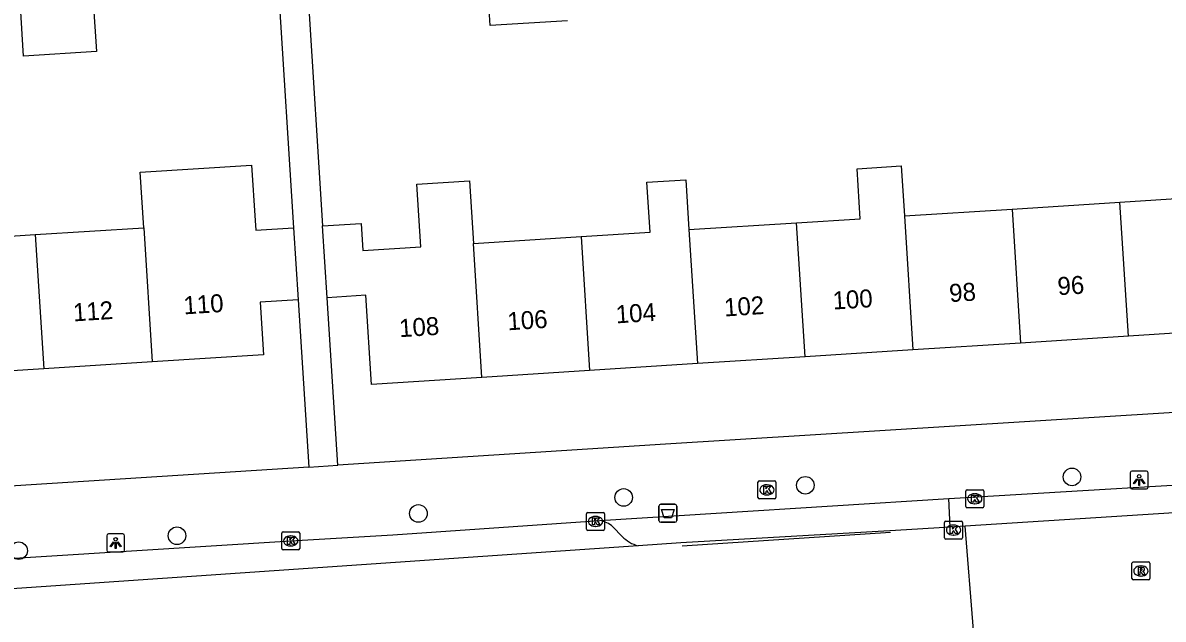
# Model space of a CAD drawing. Extents: x 159053 to 160041, y 380450 to 381422.
# Drawn here: x 159553.7 to 159617.1, y 381182.3 to 381215.4 of the extents above; entities that cross this region are included whole.
import ezdxf

# ---------------------------------------------------------------- set-up
doc = ezdxf.new("R2010")
doc.units = 0
for name, color, linetype in [('IMGEO_Afvalbak', 7, 'Continuous'), ('IMGEO_Boom', 7, 'Continuous'), ('IMGEO_Kolk', 7, 'Continuous'), ('IMGEO_Lichtpunt', 7, 'Continuous'), ('IMGEO_Lijnafwatering', 7, 'Continuous'), ('IMGEO_Pand', 7, 'Continuous'), ('IMGEO_Pand_nummerreeks', 7, 'Continuous'), ('IMGEO_Rijbaan_lokaal_open', 7, 'Continuous'), ('IMGEO_Rioolput', 7, 'Continuous'), ('IMGEO_Voetpad_open', 7, 'Continuous')]:
    doc.layers.add(name, color=color, linetype=linetype)

msp = doc.modelspace()

# ---------------------------------------------------------------- linework, layer by layer
at = {"layer": 'IMGEO_Afvalbak'}
for p, q in [((159589.094, 381187.779), (159589.094, 381188.579)), ((159589.094, 381188.579), (159589.094, 381187.779)), ((159589.194, 381188.679), (159589.984, 381188.679)), ((159589.984, 381188.679), (159589.194, 381188.679)), ((159590.084, 381188.579), (159590.084, 381187.779)), ((159590.084, 381187.779), (159590.084, 381188.579)), ((159589.984, 381187.679), (159589.194, 381187.679)), ((159589.194, 381187.679), (159589.984, 381187.679))]:
    msp.add_line(p, q, dxfattribs=at)
msp.add_lwpolyline([(159589.237, 381188.393), (159589.941, 381188.393), (159589.792, 381187.923), (159589.386, 381187.923), (159589.237, 381188.393)], dxfattribs=at)
for centre, start, end in [((159589.194, 381188.579), 90, 180), ((159589.194, 381188.579), 90, 180), ((159589.984, 381188.579), 0, 90), ((159589.984, 381188.579), 360, 90), ((159589.194, 381187.779), 180, 270), ((159589.194, 381187.779), 180, 270), ((159589.984, 381187.779), 270, 0), ((159589.984, 381187.779), 270, 0)]:
    msp.add_arc(centre, 0.1, start, end, dxfattribs=at)
at = {"layer": 'IMGEO_Boom'}
for centre in [(159597.234, 381189.732), (159612.073, 381190.197), (159587.13, 381189.056), (159575.712, 381188.166), (159562.282, 381186.926), (159553.475, 381186.095)]:
    msp.add_circle(centre, 0.489, dxfattribs=at)
at = {"layer": 'IMGEO_Kolk'}
for p, q in [((159594.601, 381189.052), (159594.601, 381189.904)), ((159594.676, 381189.978), (159595.528, 381189.978)), ((159595.089, 381189.758), (159595.114, 381189.758)), ((159595.602, 381189.904), (159595.602, 381189.052)), ((159606.236, 381189.485), (159607.088, 381189.485)), ((159595.528, 381188.978), (159594.676, 381188.978)), ((159595.112, 381189.198), (159595.087, 381189.198)), ((159606.161, 381188.559), (159606.161, 381189.411)), ((159606.649, 381189.265), (159606.674, 381189.265)), ((159607.162, 381189.411), (159607.162, 381188.559)), ((159585.067, 381187.298), (159585.067, 381188.15)), ((159585.142, 381188.224), (159585.994, 381188.224)), ((159586.068, 381188.15), (159586.068, 381187.298)), ((159607.088, 381188.485), (159606.236, 381188.485)), ((159606.672, 381188.705), (159606.647, 381188.705)), ((159585.555, 381188.004), (159585.58, 381188.004)), ((159604.98, 381186.818), (159604.98, 381187.67)), ((159605.055, 381187.744), (159605.907, 381187.744)), ((159605.468, 381187.524), (159605.493, 381187.524)), ((159605.981, 381187.67), (159605.981, 381186.818)), ((159568.107, 381186.214), (159568.107, 381187.066)), ((159568.182, 381187.14), (159569.034, 381187.14)), ((159568.595, 381186.92), (159568.62, 381186.92)), ((159569.108, 381187.066), (159569.108, 381186.214)), ((159585.994, 381187.224), (159585.142, 381187.224)), ((159585.578, 381187.444), (159585.553, 381187.444)), ((159605.491, 381186.964), (159605.466, 381186.964)), ((159568.618, 381186.36), (159568.593, 381186.36)), ((159605.907, 381186.744), (159605.055, 381186.744)), ((159569.034, 381186.14), (159568.182, 381186.14))]:
    msp.add_line(p, q, dxfattribs=at)
for points in [[(159594.601, 381189.052), (159594.601, 381189.904)], [(159594.676, 381189.978), (159595.528, 381189.978)], [(159594.922, 381189.678), (159595.045, 381189.678), (159595.045, 381189.527), (159595.175, 381189.678), (159595.339, 381189.678), (159595.193, 381189.527), (159595.346, 381189.278), (159595.194, 381189.278), (159595.109, 381189.442), (159595.045, 381189.375), (159595.045, 381189.278), (159594.922, 381189.278), (159594.922, 381189.678)], [(159595.602, 381189.904), (159595.602, 381189.052)], [(159606.236, 381189.485), (159607.088, 381189.485)], [(159595.528, 381188.978), (159594.676, 381188.978)], [(159606.161, 381188.559), (159606.161, 381189.411)], [(159606.482, 381189.185), (159606.605, 381189.185), (159606.605, 381189.034), (159606.735, 381189.185), (159606.899, 381189.185), (159606.753, 381189.034), (159606.906, 381188.785), (159606.754, 381188.785), (159606.669, 381188.949), (159606.605, 381188.882), (159606.605, 381188.785), (159606.482, 381188.785), (159606.482, 381189.185)], [(159607.162, 381189.411), (159607.162, 381188.559)], [(159585.067, 381187.298), (159585.067, 381188.15)], [(159585.142, 381188.224), (159585.994, 381188.224)], [(159586.068, 381188.15), (159586.068, 381187.298)], [(159607.088, 381188.485), (159606.236, 381188.485)], [(159585.388, 381187.924), (159585.511, 381187.924), (159585.511, 381187.773), (159585.641, 381187.924), (159585.805, 381187.924), (159585.659, 381187.773), (159585.812, 381187.524), (159585.66, 381187.524), (159585.575, 381187.688), (159585.511, 381187.621), (159585.511, 381187.524), (159585.388, 381187.524), (159585.388, 381187.924)], [(159604.98, 381186.818), (159604.98, 381187.67)], [(159605.055, 381187.744), (159605.907, 381187.744)], [(159605.981, 381187.67), (159605.981, 381186.818)], [(159568.107, 381186.214), (159568.107, 381187.066)], [(159568.182, 381187.14), (159569.034, 381187.14)], [(159569.108, 381187.066), (159569.108, 381186.214)], [(159585.994, 381187.224), (159585.142, 381187.224)], [(159605.301, 381187.444), (159605.424, 381187.444), (159605.424, 381187.293), (159605.554, 381187.444), (159605.718, 381187.444), (159605.572, 381187.293), (159605.725, 381187.044), (159605.573, 381187.044), (159605.488, 381187.208), (159605.424, 381187.141), (159605.424, 381187.044), (159605.301, 381187.044), (159605.301, 381187.444)], [(159568.428, 381186.84), (159568.551, 381186.84), (159568.551, 381186.689), (159568.681, 381186.84), (159568.845, 381186.84), (159568.699, 381186.689), (159568.852, 381186.44), (159568.7, 381186.44), (159568.615, 381186.604), (159568.551, 381186.537), (159568.551, 381186.44), (159568.428, 381186.44), (159568.428, 381186.84)], [(159605.907, 381186.744), (159605.055, 381186.744)], [(159569.034, 381186.14), (159568.182, 381186.14)]]:
    msp.add_lwpolyline(points, dxfattribs=at)
for centre, start, end in [((159594.678, 381189.902), 91.55205, 178.44795), ((159594.678, 381189.902), 91.55205, 178.44795), ((159595.526, 381189.902), 1.55205, 88.44795), ((159595.526, 381189.902), 1.55205, 88.44795), ((159606.238, 381189.409), 91.55205, 178.44795), ((159606.238, 381189.409), 91.55205, 178.44795), ((159607.086, 381189.409), 1.55205, 88.44795), ((159607.086, 381189.409), 1.55205, 88.44795), ((159594.678, 381189.054), 181.55205, 268.44795), ((159594.678, 381189.054), 181.55205, 268.44795), ((159595.526, 381189.054), 271.55205, 358.44795), ((159595.526, 381189.054), 271.55205, 358.44795), ((159585.144, 381188.148), 91.55205, 178.44795), ((159585.144, 381188.148), 91.55205, 178.44795), ((159585.992, 381188.148), 1.55205, 88.44795), ((159585.992, 381188.148), 1.55205, 88.44795), ((159606.238, 381188.561), 181.55205, 268.44795), ((159606.238, 381188.561), 181.55205, 268.44795), ((159607.086, 381188.561), 271.55205, 358.44795), ((159607.086, 381188.561), 271.55205, 358.44795), ((159605.057, 381187.668), 91.55205, 178.44795), ((159605.057, 381187.668), 91.55205, 178.44795), ((159605.905, 381187.668), 1.55205, 88.44795), ((159605.905, 381187.668), 1.55205, 88.44795), ((159568.184, 381187.064), 91.55205, 178.44795), ((159568.184, 381187.064), 91.55205, 178.44795), ((159569.032, 381187.064), 1.55205, 88.44795), ((159569.032, 381187.064), 1.55205, 88.44795), ((159585.144, 381187.3), 181.55205, 268.44795), ((159585.144, 381187.3), 181.55205, 268.44795), ((159585.992, 381187.3), 271.55205, 358.44795), ((159585.992, 381187.3), 271.55205, 358.44795), ((159605.057, 381186.82), 181.55205, 268.44795), ((159605.057, 381186.82), 181.55205, 268.44795), ((159605.905, 381186.82), 271.55205, 358.44795), ((159605.905, 381186.82), 271.55205, 358.44795), ((159568.184, 381186.216), 181.55205, 268.44795), ((159568.184, 381186.216), 181.55205, 268.44795), ((159569.032, 381186.216), 271.55205, 358.44795), ((159569.032, 381186.216), 271.55205, 358.44795)]:
    msp.add_arc(centre, 0.0765, start, end, dxfattribs=at)
for centre, major_axis, ratio, start_param, end_param in [((159595.088, 381189.478), (-0.387, 0.002), 0.722429, 4.712389, 7.853982), ((159595.113, 381189.478), (-0.39, 0.002), 0.717154, 1.570796, 4.712389), ((159606.648, 381188.985), (-0.387, 0.002), 0.722429, 4.712389, 7.853982), ((159606.673, 381188.985), (-0.39, 0.002), 0.717154, 1.570796, 4.712389), ((159585.554, 381187.724), (-0.387, 0.002), 0.722429, 4.712389, 7.853982), ((159585.579, 381187.724), (-0.39, 0.002), 0.717154, 1.570796, 4.712389), ((159605.467, 381187.244), (-0.387, 0.002), 0.722429, 4.712389, 7.853982), ((159605.492, 381187.244), (-0.39, 0.002), 0.717154, 1.570796, 4.712389), ((159568.594, 381186.64), (-0.387, 0.002), 0.722429, 4.712389, 7.853982), ((159568.619, 381186.64), (-0.39, 0.002), 0.717154, 1.570796, 4.712389)]:
    msp.add_ellipse(centre, major_axis=major_axis, ratio=ratio, start_param=start_param, end_param=end_param, dxfattribs=at)
at = {"layer": 'IMGEO_Lichtpunt'}
for p, q in [((159615.309, 381190.431), (159615.309, 381189.624)), ((159615.309, 381190.431), (159615.309, 381189.624)), ((159616.211, 381190.526), (159615.403, 381190.526)), ((159616.211, 381190.526), (159615.403, 381190.526)), ((159616.305, 381189.624), (159616.305, 381190.431)), ((159616.305, 381189.624), (159616.305, 381190.431)), ((159615.403, 381189.53), (159616.211, 381189.53)), ((159615.403, 381189.53), (159616.211, 381189.53)), ((159558.372, 381186.93), (159558.372, 381186.123)), ((159558.372, 381186.93), (159558.372, 381186.123)), ((159559.274, 381187.025), (159558.466, 381187.025)), ((159559.274, 381187.025), (159558.466, 381187.025)), ((159559.368, 381186.123), (159559.368, 381186.93)), ((159559.368, 381186.123), (159559.368, 381186.93)), ((159558.466, 381186.029), (159559.274, 381186.029)), ((159558.466, 381186.029), (159559.274, 381186.029))]:
    msp.add_line(p, q, dxfattribs=at)
for points in [[(159615.683, 381190.095), (159615.722, 381190.067), (159615.534, 381189.805), (159615.496, 381189.832), (159615.683, 381190.095)], [(159615.895, 381190.067), (159615.933, 381190.094), (159616.12, 381189.832), (159616.081, 381189.804), (159615.895, 381190.067)], [(159615.785, 381190.047), (159615.832, 381190.047), (159615.832, 381189.725), (159615.785, 381189.725), (159615.785, 381190.047)], [(159558.746, 381186.594), (159558.785, 381186.566), (159558.597, 381186.304), (159558.559, 381186.331), (159558.746, 381186.594)], [(159558.848, 381186.546), (159558.895, 381186.546), (159558.895, 381186.224), (159558.848, 381186.224), (159558.848, 381186.546)], [(159558.958, 381186.566), (159558.996, 381186.593), (159559.183, 381186.331), (159559.144, 381186.303), (159558.958, 381186.566)]]:
    msp.add_lwpolyline(points, dxfattribs=at)
for centre in [(159615.808, 381190.229), (159558.871, 381186.728)]:
    msp.add_circle(centre, 0.0994, dxfattribs=at)
for centre, start, end in [((159615.403, 381190.431), 90, 180), ((159615.403, 381190.431), 90, 180), ((159616.211, 381190.431), 0, 90), ((159616.211, 381190.431), 0, 90), ((159615.403, 381189.624), 180, 270), ((159615.403, 381189.624), 180, 270), ((159616.211, 381189.624), 270, 0), ((159616.211, 381189.624), 270, 360), ((159558.466, 381186.93), 90, 180), ((159558.466, 381186.93), 90, 180), ((159559.274, 381186.93), 0, 90), ((159559.274, 381186.93), 0, 90), ((159558.466, 381186.123), 180, 270), ((159558.466, 381186.123), 180, 270), ((159559.274, 381186.123), 270, 0), ((159559.274, 381186.123), 270, 360)]:
    msp.add_arc(centre, 0.0946, start, end, dxfattribs=at)
at = {"layer": 'IMGEO_Lijnafwatering'}
msp.add_lwpolyline([(159590.375, 381186.37), (159601.966, 381187.121)], dxfattribs=at)
at = {"layer": 'IMGEO_Pand'}
for points in [[(159584, 381215.564), (159579.709, 381215.294), (159579.539, 381217.99)], [(159557.625, 381216.609), (159557.799, 381213.858), (159553.748, 381213.603), (159553.574, 381216.354), (159557.625, 381216.609)], [(159560.434, 381204.054), (159560.239, 381207.149), (159566.434, 381207.54), (159566.63, 381204.449), (159566.664, 381203.914), (159568.764, 381204.048)], [(159596.752, 381204.33), (159600.293, 381204.556), (159600.116, 381207.334), (159602.569, 381207.49), (159602.746, 381204.712)], [(159570.376, 381204.157), (159572.522, 381204.293), (159572.617, 381202.792), (159575.845, 381202.998), (159575.625, 381206.468), (159578.546, 381206.655), (159578.767, 381203.184)], [(159584.762, 381203.566), (159588.596, 381203.811), (159588.42, 381206.59), (159590.58, 381206.727), (159590.757, 381203.948)], [(159608.741, 381205.095), (159614.735, 381205.477)], [(159614.735, 381205.477), (159620.73, 381205.859)], [(159615.208, 381198.024), (159614.735, 381205.477)], [(159602.746, 381204.712), (159608.741, 381205.095)], [(159602.746, 381204.712), (159603.22, 381197.26)], [(159608.741, 381205.095), (159609.214, 381197.642)], [(159554.394, 381203.669), (159560.434, 381204.054)], [(159560.434, 381204.054), (159560.905, 381196.596)], [(159568.764, 381204.048), (159569.018, 381200.049)], [(159570.631, 381200.164), (159570.376, 381204.157)], [(159590.757, 381203.948), (159596.752, 381204.33)], [(159597.225, 381196.878), (159596.752, 381204.33)], [(159546.098, 381202.615), (159548.246, 381202.752), (159548.213, 381203.275), (159554.394, 381203.669)], [(159554.394, 381203.669), (159554.865, 381196.211)], [(159578.767, 381203.184), (159584.762, 381203.566)], [(159584.762, 381203.566), (159585.235, 381196.114)], [(159590.757, 381203.948), (159591.23, 381196.496)], [(159579.24, 381195.732), (159578.767, 381203.184)], [(159579.24, 381195.732), (159573.097, 381195.34), (159572.781, 381200.301), (159570.631, 381200.164)], [(159569.018, 381200.049), (159566.909, 381199.915), (159567.095, 381196.991), (159560.905, 381196.596)], [(159554.865, 381196.211), (159548.677, 381195.817), (159548.491, 381198.741), (159546.354, 381198.605)], [(159621.203, 381198.406), (159615.208, 381198.024)], [(159615.208, 381198.024), (159609.214, 381197.642)], [(159603.22, 381197.26), (159597.225, 381196.878)], [(159609.214, 381197.642), (159603.22, 381197.26)], [(159560.905, 381196.596), (159554.865, 381196.211)], [(159591.23, 381196.496), (159585.235, 381196.114)], [(159597.225, 381196.878), (159591.23, 381196.496)], [(159585.235, 381196.114), (159579.24, 381195.732)]]:
    msp.add_lwpolyline(points, dxfattribs=at)
at = {"layer": 'IMGEO_Rijbaan_lokaal_open'}
for points in [[(159624.153, 381188.6), (159606.136, 381187.455)], [(159605.291, 381187.402), (159602.26, 381187.209), (159590.315, 381186.532), (159587.939, 381186.369)], [(159606.136, 381187.455), (159605.291, 381187.402)], [(159606.582, 381181.67), (159606.136, 381187.455)], [(159587.939, 381186.369), (159530.144, 381182.407)]]:
    msp.add_lwpolyline(points, dxfattribs=at)
at = {"layer": 'IMGEO_Rioolput'}
for p, q in [((159615.405, 381184.541), (159615.405, 381185.393)), ((159615.48, 381185.467), (159616.332, 381185.467)), ((159615.893, 381185.247), (159615.918, 381185.247)), ((159616.406, 381185.393), (159616.406, 381184.541)), ((159616.332, 381184.467), (159615.48, 381184.467)), ((159615.916, 381184.687), (159615.891, 381184.687))]:
    msp.add_line(p, q, dxfattribs=at)
for points in [[(159615.405, 381184.541), (159615.405, 381185.393)], [(159615.48, 381185.467), (159616.332, 381185.467)], [(159615.994, 381185.165), (159615.742, 381185.167), (159615.742, 381184.767)], [(159615.92, 381185.086), (159615.866, 381185.086), (159615.866, 381185.005)], [(159615.866, 381185.005), (159615.918, 381185.005)], [(159616.406, 381185.393), (159616.406, 381184.541)], [(159616.332, 381184.467), (159615.48, 381184.467)], [(159615.742, 381184.767), (159615.866, 381184.767), (159615.866, 381184.929), (159615.877, 381184.929)], [(159615.924, 381184.9), (159615.995, 381184.767), (159616.135, 381184.767), (159616.07, 381184.893)]]:
    msp.add_lwpolyline(points, dxfattribs=at)
for centre, radius, start, end in [((159615.482, 381185.391), 0.0765, 91.55205, 178.44795), ((159615.482, 381185.391), 0.0765, 91.55205, 178.44795), ((159615.902, 381185.194), 0.19, 274.7715, 282.96867), ((159615.926, 381184.99), 0.0964, 77.00612, 93.18647), ((159615.94, 381185.047), 0.0378, 276.66336, 79.67722), ((159615.993, 381185.055), 0.109, 350.36119, 89.41601), ((159615.991, 381185.055), 0.112, 277.58423, 350.98172), ((159616.33, 381185.391), 0.0765, 1.55205, 88.44795), ((159616.33, 381185.391), 0.0765, 1.55205, 88.44795), ((159615.482, 381184.543), 0.0765, 181.55205, 268.44795), ((159615.482, 381184.543), 0.0765, 181.55205, 268.44795), ((159615.876, 381184.876), 0.0533, 26.02933, 88.69889), ((159615.975, 381184.84), 0.108, 29.51342, 73.79051), ((159616.33, 381184.543), 0.0765, 271.55205, 358.44795), ((159616.33, 381184.543), 0.0765, 271.55205, 358.44795)]:
    msp.add_arc(centre, radius, start, end, dxfattribs=at)
for centre, major_axis, ratio, start_param, end_param in [((159615.892, 381184.967), (-0.387, 0.002), 0.722429, 4.712389, 7.853982), ((159615.917, 381184.967), (-0.39, 0.002), 0.717154, 1.570796, 4.712389)]:
    msp.add_ellipse(centre, major_axis=major_axis, ratio=ratio, start_param=start_param, end_param=end_param, dxfattribs=at)
at = {"layer": 'IMGEO_Voetpad_open'}
for points in [[(159559.518, 381218.197), (159559.609, 381216.735), (159564.004, 381217.012), (159567.925, 381217.26), (159568.764, 381204.048)], [(159579.539, 381217.99), (159569.539, 381217.361), (159569.571, 381216.863), (159570.376, 381204.157)], [(159569.018, 381200.049), (159569.611, 381190.748)], [(159571.226, 381190.851), (159570.631, 381200.164)], [(159605.214, 381188.99), (159624.483, 381190.151), (159627.059, 381190.306), (159630.83, 381190.546), (159640.79, 381191.163), (159677.748, 381193.503), (159698.589, 381194.827), (159722.024, 381196.285), (159731.777, 381196.886), (159739.342, 381197.376), (159741.195, 381197.48)], [(159629.693, 381194.529), (159589.458, 381192.013), (159571.226, 381190.851)], [(159569.611, 381190.748), (159546.859, 381189.298)], [(159569.611, 381190.748), (159571.226, 381190.851)], [(159585.806, 381187.766), (159605.214, 381188.99)], [(159605.291, 381187.402), (159605.214, 381188.99)], [(159532.906, 381184.378), (159533.154, 381184.384), (159534.651, 381184.491), (159542.845, 381185.018), (159550.566, 381185.517), (159568.608, 381186.639), (159570.515, 381186.753), (159574.292, 381186.985), (159585.806, 381187.766)], [(159586.521, 381187.421), (159587.052, 381186.893)]]:
    msp.add_lwpolyline(points, dxfattribs=at)
for centre, radius, start, end in [((159585.628, 381186.484), 1.295, 46.38912, 82.09463), ((159588.354, 381188.085), 1.766, 222.46376, 256.39085)]:
    msp.add_arc(centre, radius, start, end, dxfattribs=at)

# ---------------------------------------------------------------- texts
at = {"layer": 'IMGEO_Pand_nummerreeks'}
for s, rotation, p in [('98', 3.64701, (159605.269, 381199.915)), ('96', 3.64701, (159611.294, 381200.3)), ('110', 3.64974, (159562.674, 381199.234)), ('102', 3.64701, (159592.749, 381199.118)), ('100', 3.64701, (159598.783, 381199.502)), ('112', 3.64721, (159556.53, 381198.843)), ('104', 3.64701, (159586.723, 381198.734)), ('108', 3.64701, (159574.671, 381197.965)), ('106', 3.64701, (159580.695, 381198.349))]:
    msp.add_text(s, height=1, rotation=rotation, dxfattribs=at).set_placement(p)

doc.saveas('drawing.dxf')
